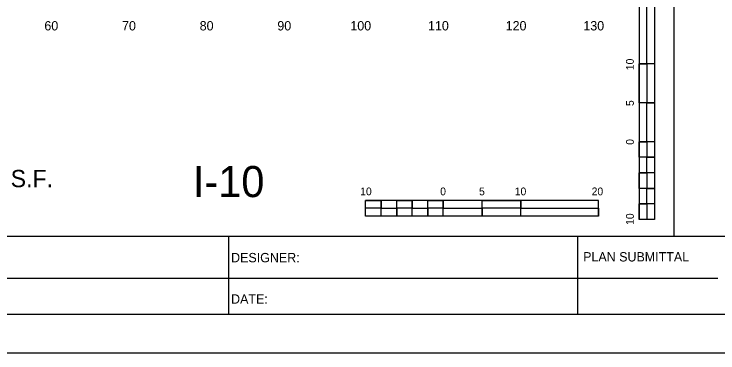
# Model space of a CAD drawing. Extents: x 1797809 to 2198143, y 249608 to 1237864.
# Drawn here: x 2195979.7 to 2196070.3, y 1237118 to 1237161.6 of the extents above; entities that cross this region are included whole.
import ezdxf

# ---------------------------------------------------------------- set-up
doc = ezdxf.new("R2010")
doc.units = 0
for name, color, linetype in [('10', 7, 'Continuous'), ('29', 7, 'Continuous'), ('3', 7, 'Continuous'), ('GSCOLORFILL', 7, 'Continuous'), ('GSOUTLINE', 7, 'Continuous'), ('GSSHT', 7, 'Continuous'), ('Level 33', 7, 'Continuous'), ('Level 45', 7, 'Continuous'), ('Level 55', 7, 'Continuous')]:
    doc.layers.add(name, color=color, linetype=linetype)

msp = doc.modelspace()

# ---------------------------------------------------------------- linework, layer by layer
at = {"layer": '29'}
for p, q in [((2196060.178, 1237165.195), (2196060.178, 1237135.195)), ((2196062.178, 1237165.195), (2196062.178, 1237155.195)), ((2196062.179, 1237165.195), (2196062.179, 1237135.195)), ((2196061.179, 1237155.195), (2196060.178, 1237155.195)), ((2196062.178, 1237155.195), (2196060.178, 1237155.195)), ((2196061.179, 1237155.195), (2196061.178, 1237150.195)), ((2196062.178, 1237150.195), (2196060.178, 1237150.195)), ((2196062.178, 1237150.195), (2196061.178, 1237150.195)), ((2196062.178, 1237150.195), (2196062.178, 1237145.195)), ((2196061.178, 1237145.195), (2196060.178, 1237145.195)), ((2196062.178, 1237145.195), (2196060.178, 1237145.195)), ((2196061.178, 1237145.195), (2196061.178, 1237143.195)), ((2196062.178, 1237143.195), (2196061.178, 1237143.195)), ((2196062.178, 1237143.195), (2196062.178, 1237141.195)), ((2196061.178, 1237141.195), (2196060.179, 1237141.195)), ((2196061.178, 1237141.195), (2196061.178, 1237139.195)), ((2196062.178, 1237139.195), (2196061.178, 1237139.195)), ((2196062.178, 1237139.195), (2196062.178, 1237137.195)), ((2196054.974, 1237137.63), (2196024.974, 1237137.63)), ((2196024.974, 1237135.63), (2196024.974, 1237137.63)), ((2196026.974, 1237136.63), (2196026.974, 1237137.63)), ((2196030.974, 1237136.63), (2196030.974, 1237137.63)), ((2196034.974, 1237136.63), (2196034.974, 1237137.63)), ((2196034.974, 1237135.63), (2196034.974, 1237137.63)), ((2196039.974, 1237135.63), (2196039.974, 1237137.63)), ((2196044.974, 1237136.63), (2196044.974, 1237137.63)), ((2196044.974, 1237135.63), (2196044.974, 1237137.63)), ((2196054.974, 1237135.63), (2196054.974, 1237137.63)), ((2196061.179, 1237137.195), (2196060.178, 1237137.195)), ((2196061.179, 1237137.195), (2196061.178, 1237135.195)), ((2196026.974, 1237136.63), (2196024.974, 1237136.63)), ((2196028.974, 1237135.63), (2196028.974, 1237136.63)), ((2196030.974, 1237136.63), (2196028.974, 1237136.63)), ((2196032.974, 1237135.63), (2196032.974, 1237136.63)), ((2196034.974, 1237136.63), (2196032.974, 1237136.63)), ((2196039.974, 1237135.63), (2196039.974, 1237136.63)), ((2196044.974, 1237136.63), (2196039.974, 1237136.63)), ((2196054.974, 1237135.63), (2196024.974, 1237135.63)), ((2196028.974, 1237135.63), (2196026.974, 1237135.63)), ((2196032.974, 1237135.63), (2196030.974, 1237135.63)), ((2196039.974, 1237135.63), (2196034.974, 1237135.63)), ((2196054.974, 1237135.63), (2196044.974, 1237135.63)), ((2196062.179, 1237135.195), (2196060.178, 1237135.195))]:
    msp.add_line(p, q, dxfattribs=at)
for points in [[(2196061.179, 1237155.195), (2196061.178, 1237165.195), (2196062.178, 1237165.195), (2196062.178, 1237155.195)], [(2196060.178, 1237150.195), (2196060.178, 1237155.195), (2196061.179, 1237155.195), (2196061.178, 1237150.195)], [(2196061.178, 1237145.195), (2196061.178, 1237150.195), (2196062.178, 1237150.195), (2196062.178, 1237145.195)], [(2196060.178, 1237143.195), (2196060.178, 1237145.195), (2196061.178, 1237145.195), (2196061.178, 1237143.195)], [(2196061.178, 1237141.195), (2196061.178, 1237143.195), (2196062.178, 1237143.195), (2196062.178, 1237141.195)], [(2196060.178, 1237139.195), (2196060.179, 1237141.195), (2196061.178, 1237141.195), (2196061.178, 1237139.195)], [(2196061.179, 1237137.195), (2196061.178, 1237139.195), (2196062.178, 1237139.195), (2196062.178, 1237137.195)], [(2196024.974, 1237137.63), (2196026.974, 1237137.63), (2196026.974, 1237136.63), (2196024.974, 1237136.63)], [(2196028.974, 1237137.63), (2196030.974, 1237137.63), (2196030.974, 1237136.63), (2196028.974, 1237136.63)], [(2196032.974, 1237137.63), (2196034.974, 1237137.63), (2196034.974, 1237136.63), (2196032.974, 1237136.63)], [(2196039.974, 1237137.63), (2196044.974, 1237137.63), (2196044.974, 1237136.63), (2196039.974, 1237136.63)], [(2196060.178, 1237135.195), (2196060.178, 1237137.195), (2196061.179, 1237137.195), (2196061.178, 1237135.195)], [(2196026.974, 1237136.63), (2196028.974, 1237136.63), (2196028.974, 1237135.63), (2196026.974, 1237135.63)], [(2196030.974, 1237136.63), (2196032.974, 1237136.63), (2196032.974, 1237135.63), (2196030.974, 1237135.63)], [(2196034.974, 1237136.63), (2196039.974, 1237136.63), (2196039.974, 1237135.63), (2196034.974, 1237135.63)], [(2196044.974, 1237136.63), (2196054.974, 1237136.63), (2196054.974, 1237135.63), (2196044.974, 1237135.63)]]:
    msp.add_lwpolyline(points, close=True, dxfattribs=at)
at = {"layer": '3'}
msp.add_line((2196064.707, 1237133.046), (2196064.707, 1237323.046), dxfattribs=at)
at = {"layer": 'GSCOLORFILL'}
for p, q in [((2196007.371, 1237123.036), (2196007.371, 1237133.046)), ((2196052.296, 1237123.036), (2196052.296, 1237133.046)), ((2195914.707, 1237127.646), (2196070.334, 1237127.646))]:
    msp.add_line(p, q, dxfattribs=at)
msp.add_lwpolyline([(2195902.21, 1237123.036), (2196224.71, 1237123.036), (2196224.71, 1237333.036), (2195902.21, 1237333.036)], close=True, dxfattribs=at)
at = {"layer": 'GSSHT'}
msp.add_lwpolyline([(2195889.71, 1237118.036), (2196229.71, 1237118.036), (2196229.71, 1237338.036), (2195889.71, 1237338.036)], close=True, dxfattribs=at)
at = {"layer": 'Level 45'}
msp.add_lwpolyline([(2195914.707, 1237133.046), (2196214.707, 1237133.046), (2196214.707, 1237323.046), (2195914.707, 1237323.046)], close=True, dxfattribs=at)

# ---------------------------------------------------------------- texts
at = {"layer": '10'}
for s, p in [('60', (2195983.606, 1237159.506)), ('70', (2195993.606, 1237159.506)), ('80', (2196003.606, 1237159.506)), ('90', (2196013.606, 1237159.506)), ('100', (2196023.006, 1237159.506)), ('110', (2196033.006, 1237159.506)), ('120', (2196043.006, 1237159.506)), ('130', (2196053.006, 1237159.506))]:
    msp.add_text(s, height=1.2, dxfattribs=at).set_placement(p)
at = {"layer": '29'}
for s, height, rotation, p in [('10', 0.9991, 90.0572, (2196059.504, 1237154.395)), ('5', 1, 90.0572, (2196059.504, 1237149.78)), ('0', 1, 90.0572, (2196059.504, 1237144.795)), ('10', 0.9991, 0.0572, (2196024.274, 1237138.305)), ('0', 1, 0.0572, (2196034.574, 1237138.304)), ('5', 0.999, 0.0572, (2196039.576, 1237138.304)), ('10', 0.9991, 0.0572, (2196044.174, 1237138.305)), ('20', 0.9991, 0.0572, (2196054.075, 1237138.305)), ('10', 0.9991, 90.0572, (2196059.504, 1237134.495))]:
    msp.add_text(s, height=height, rotation=rotation, dxfattribs=at).set_placement(p)
at = {"layer": 'GSOUTLINE'}
for s, p in [('DESIGNER:', (2196007.649, 1237129.69)), ('PLAN SUBMITTAL', (2196052.981, 1237129.795)), ('DATE:', (2196007.649, 1237124.371))]:
    msp.add_text(s, height=1.2, rotation=360, dxfattribs=at).set_placement(p)
at = {"layer": 'Level 33'}
msp.add_text('I-10', height=3.9977, rotation=360, dxfattribs=at).set_placement((2196002.731, 1237138.073))
at = {"layer": 'Level 55'}
msp.add_text('REQD SIGN PANEL AREA = 32.50 S.F.', height=2.22092, dxfattribs=at).set_placement((2195931.484, 1237139.348))

doc.saveas('drawing.dxf')
